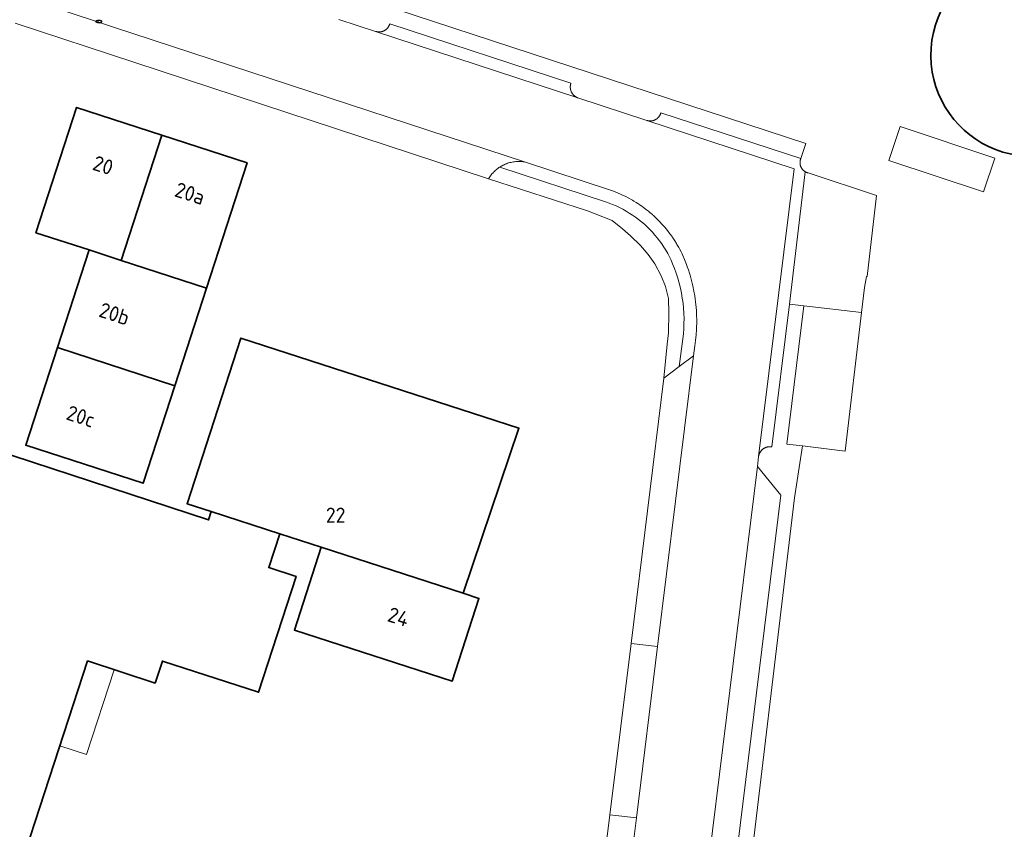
# Model space of a CAD drawing. Header units: metres. Extents: x 149984 to 156489, y 469398 to 478068.
# Tile 795 of 854: x 154919 to 155007, y 473741 to 473813. Entities that reach past the tile are written whole.
import ezdxf
from ezdxf.enums import TextEntityAlignment as Align

# ---------------------------------------------------------------- set-up
doc = ezdxf.new("R2010")
doc.units = ezdxf.units.M
doc.header["$LTSCALE"] = 0.75
for name, color, linetype, lineweight in [('B-WE-GR-BEPLANTING_CULTUUR_HEESTERS-GV', 252, 'Continuous', 18), ('B-WE-IE-MEUBILAIR-S', 252, 'Continuous', 25), ('B-WE-OG-BEBOUWING-GV', 6, 'Continuous', 35), ('B-WE-OG-BEBOUWING-T18', 1, 'Continuous', 18), ('B-WE-OG-BEBOUWING_LUIFEL-GV', 6, 'Continuous', 18), ('B-WE-OG-BEBOUWING_OVERBOUWING-GV', 6, 'Continuous', 18), ('B-WE-OG-TERREIN_ERF-GV', 252, 'Continuous', 18), ('B-WE-VH-OPENVERHARDING_BETONSTRAATSTEEN-GV', 252, 'Continuous', 18)]:
    doc.layers.add(name, color=color, linetype=linetype, lineweight=lineweight)
doc.styles.add('NLCS-ISO', font='NLCS-ISO.ttf')
doc.styles.add('NLCS-ISO-M750-T18', font='NLCS-ISO.ttf', dxfattribs={"height": 1.35})

# ---------------------------------------------------------------- blocks, each defined once
blk = doc.blocks.new('SIE-MEUBILAIR_PUT_KOLK-SO')
blk.add_ellipse((0, 0), major_axis=(1.25, 0), ratio=0.54)
at = {"style": 'NLCS-ISO'}
blk.add_text('klk', height=0.75, dxfattribs=at).set_placement((0.03, 0), align=Align.MIDDLE_CENTER)

msp = doc.modelspace()

# ---------------------------------------------------------------- linework, layer by layer
at = {"layer": 'B-WE-GR-BEPLANTING_CULTUUR_HEESTERS-GV', "flags": 128}
msp.add_lwpolyline([(154969.583, 473796.281), (154971.796, 473795.406), (154972.698, 473794.656), (154973.435, 473794.047), (154974.325, 473793.158), (154975.013, 473792.371), (154975.599, 473791.533), (154976.184, 473790.441), (154976.566, 473789.501), (154976.822, 473788.409), (154976.874, 473787.138), (154976.826, 473785.334), (154976.707, 473784.325), (154976.426, 473781.286), (154977.803, 473782.336), (154978.123, 473784.804), (154978.173, 473785.26), (154978.206, 473785.717), (154978.224, 473786.174), (154978.226, 473786.633), (154978.212, 473787.091), (154978.182, 473787.548), (154978.136, 473788.004), (154978.074, 473788.458), (154977.996, 473788.91), (154977.903, 473789.358), (154977.794, 473789.803), (154977.67, 473790.244), (154977.53, 473790.681), (154977.376, 473791.112), (154977.206, 473791.538), (154977.069, 473791.846), (154976.922, 473792.15), (154976.765, 473792.448), (154976.597, 473792.741), (154976.42, 473793.028), (154976.233, 473793.308), (154976.037, 473793.582), (154975.831, 473793.85), (154975.616, 473794.11), (154975.393, 473794.362), (154975.161, 473794.607), (154974.921, 473794.844), (154974.673, 473795.073), (154974.417, 473795.293), (154974.154, 473795.504), (154973.884, 473795.706), (154973.607, 473795.898), (154973.324, 473796.082), (154973.035, 473796.255), (154972.74, 473796.418), (154972.439, 473796.572), (154972.134, 473796.715), (154971.824, 473796.847), (154971.509, 473796.969), (154971.191, 473797.08), (154961.718, 473800.206), (154961.631, 473800.148), (154961.546, 473800.087), (154961.462, 473800.023), (154961.381, 473799.956), (154961.303, 473799.887), (154961.226, 473799.815), (154961.152, 473799.741), (154961.081, 473799.664), (154961.012, 473799.585), (154960.946, 473799.503), (154960.882, 473799.42), (154960.822, 473799.334), (154960.764, 473799.246), (154960.709, 473799.157)], close=True, dxfattribs=at)
at = {"layer": 'B-WE-OG-BEBOUWING-GV'}
for points in [[(155017.67, 473806.39, 1.358648), (155000.478, 473808.718)], [(155000.478, 473808.718, 0.671311), (155016.898, 473805.053)]]:
    msp.add_lwpolyline(points, format="xyb", dxfattribs=at)
at = {"layer": 'B-WE-OG-BEBOUWING-GV', "flags": 128}
for points in [[(154924.894, 473792.769), (154927.773, 473791.834), (154931.421, 473803.071), (154923.775, 473805.548), (154920.137, 473794.308)], [(154927.773, 473791.834), (154935.418, 473789.353), (154939.066, 473800.593), (154931.421, 473803.071)], [(154935.418, 473789.353), (154927.773, 473791.834), (154924.894, 473792.769), (154922.061, 473784.016), (154932.578, 473780.602)], [(154945.712, 473766.12), (154958.422, 473762.002), (154963.42, 473776.8), (154938.504, 473784.875), (154933.688, 473770.016), (154935.853, 473769.314), (154941.989, 473767.326)], [(154922.061, 473784.016), (154919.227, 473775.263), (154929.74, 473771.86), (154932.578, 473780.602)], [(154916.247, 473774.913), (154911.454, 473760.277), (154912.415, 473759.962), (154902.533, 473729.786), (154914.89, 473725.75), (154924.772, 473755.926), (154930.82, 473753.945), (154931.465, 473755.916), (154940.095, 473753.12), (154943.46, 473763.506), (154941.008, 473764.3), (154941.989, 473767.326), (154935.853, 473769.314), (154935.61, 473768.572)], [(154958.422, 473762.002), (154945.712, 473766.12), (154943.308, 473758.701), (154957.444, 473754.121), (154959.848, 473761.54)]]:
    msp.add_lwpolyline(points, close=True, dxfattribs=at)
at = {"layer": 'B-WE-OG-BEBOUWING_LUIFEL-GV', "flags": 128}
msp.add_lwpolyline([(154922.284, 473748.329), (154924.662, 473747.55), (154927.151, 473755.147), (154924.772, 473755.926)], close=True, dxfattribs=at)
at = {"layer": 'B-WE-OG-BEBOUWING_OVERBOUWING-GV', "flags": 128}
msp.add_lwpolyline([(154997.597, 473803.84), (154996.582, 473800.801), (155005.063, 473797.97), (155006.078, 473801.01)], close=True, dxfattribs=at)
at = {"layer": 'B-WE-OG-TERREIN_ERF-GV'}
for points in [[(155000.478, 473808.718, -1.358648), (155017.67, 473806.39)], [(155016.898, 473805.053, -0.671311), (155000.478, 473808.718)]]:
    msp.add_lwpolyline(points, format="xyb", dxfattribs=at)
at = {"layer": 'B-WE-OG-TERREIN_ERF-GV', "flags": 128}
for points in [[(154947.004, 473816.144), (154989.139, 473802.308), (154988.703, 473800.975), (154988.69, 473800.945), (154988.679, 473800.914), (154988.668, 473800.883), (154988.658, 473800.851), (154988.65, 473800.82), (154988.643, 473800.788), (154988.636, 473800.755), (154988.631, 473800.723), (154988.627, 473800.69), (154988.625, 473800.658), (154988.623, 473800.625), (154988.623, 473800.592), (154988.623, 473800.559), (154988.625, 473800.526), (154988.628, 473800.494), (154988.632, 473800.461), (154988.637, 473800.429), (154988.644, 473800.396), (154988.651, 473800.364), (154988.66, 473800.333), (154988.67, 473800.301), (154988.68, 473800.27), (154988.692, 473800.24), (154988.705, 473800.209), (154988.719, 473800.18), (154988.734, 473800.15), (154988.75, 473800.122), (154988.767, 473800.094), (154988.785, 473800.066), (154988.804, 473800.039), (154988.824, 473800.013), (154988.845, 473799.988), (154988.867, 473799.963), (154988.889, 473799.939), (154988.912, 473799.916), (154988.937, 473799.894), (154988.962, 473799.872), (154988.987, 473799.852), (154989.013, 473799.832), (154989.04, 473799.813), (154989.068, 473799.796), (154989.096, 473799.779), (154989.123, 473799.764), (154989.15, 473799.751), (154989.177, 473799.738), (154989.205, 473799.726), (154989.233, 473799.715), (154989.261, 473799.705), (154989.29, 473799.696), (154989.319, 473799.687), (154989.348, 473799.68), (154995.489, 473797.662), (154994.642, 473790.402), (154994.581, 473790.402), (154994.415, 473789.392), (154994.148, 473787.164), (154992.657, 473774.727), (154988.852, 473775.211), (154988.143, 473770.554), (154983.436, 473731.296)], [(154970.972, 473737.282), (154971.566, 473742.12), (154973.482, 473757.491), (154976.426, 473781.286), (154976.707, 473784.325), (154976.826, 473785.334), (154976.874, 473787.138), (154976.822, 473788.409), (154976.566, 473789.501), (154976.184, 473790.441), (154975.599, 473791.533), (154975.013, 473792.371), (154974.325, 473793.158), (154973.435, 473794.047), (154972.698, 473794.656), (154971.796, 473795.406), (154969.583, 473796.281), (154960.709, 473799.157), (154928.992, 473809.57), (154918.264, 473813.098)]]:
    msp.add_lwpolyline(points, dxfattribs=at)
for points in [[(154924.894, 473792.769), (154920.137, 473794.308), (154923.775, 473805.548), (154931.421, 473803.071), (154939.066, 473800.593), (154935.418, 473789.353), (154932.578, 473780.602), (154929.74, 473771.86), (154919.227, 473775.263), (154922.061, 473784.016)], [(154959.848, 473761.54), (154957.444, 473754.121), (154943.308, 473758.701), (154945.712, 473766.12), (154941.989, 473767.326), (154941.008, 473764.3), (154943.46, 473763.506), (154940.095, 473753.12), (154931.465, 473755.916), (154930.82, 473753.945), (154924.772, 473755.926), (154914.89, 473725.75), (154902.533, 473729.786), (154912.415, 473759.962), (154911.454, 473760.277), (154916.247, 473774.913), (154935.61, 473768.572), (154935.853, 473769.314), (154933.688, 473770.016), (154938.504, 473784.875), (154963.42, 473776.8), (154958.422, 473762.002)]]:
    msp.add_lwpolyline(points, close=True, dxfattribs=at)
at = {"layer": 'B-WE-VH-OPENVERHARDING_BETONSTRAATSTEEN-GV', "flags": 128}
for points in [[(154947.286, 473813.444), (154950.583, 473812.362), (154950.616, 473812.352), (154950.649, 473812.343), (154950.683, 473812.335), (154950.717, 473812.328), (154950.751, 473812.323), (154950.785, 473812.318), (154950.819, 473812.315), (154950.888, 473812.313), (154950.922, 473812.313), (154950.957, 473812.315), (154950.991, 473812.317), (154951.025, 473812.321), (154951.06, 473812.327), (154951.093, 473812.333), (154951.097, 473812.334), (154951.127, 473812.34), (154951.16, 473812.349), (154951.193, 473812.359), (154951.226, 473812.37), (154951.258, 473812.382), (154951.29, 473812.395), (154951.322, 473812.41), (154951.352, 473812.425), (154951.383, 473812.442), (154951.412, 473812.459), (154951.441, 473812.478), (154951.47, 473812.497), (154951.498, 473812.518), (154951.525, 473812.539), (154951.551, 473812.561), (154951.576, 473812.585), (154951.601, 473812.609), (154951.625, 473812.634), (154951.648, 473812.66), (154951.669, 473812.686), (154951.691, 473812.713), (154951.711, 473812.741), (154951.73, 473812.77), (154951.748, 473812.799), (154951.765, 473812.829), (154951.781, 473812.86), (154951.796, 473812.891), (154951.81, 473812.923), (154951.822, 473812.955), (154951.834, 473812.987), (154951.845, 473813.02), (154951.854, 473813.053), (154968.09, 473807.729), (154968.079, 473807.695), (154968.068, 473807.66), (154968.06, 473807.625), (154968.052, 473807.59), (154968.045, 473807.554), (154968.04, 473807.518), (154968.036, 473807.482), (154968.033, 473807.446), (154968.032, 473807.41), (154968.031, 473807.374), (154968.032, 473807.338), (154968.035, 473807.301), (154968.038, 473807.265), (154968.043, 473807.23), (154968.049, 473807.194), (154968.056, 473807.158), (154968.064, 473807.123), (154968.074, 473807.088), (154968.085, 473807.054), (154968.097, 473807.02), (154968.11, 473806.986), (154968.125, 473806.953), (154968.14, 473806.92), (154968.157, 473806.888), (154968.175, 473806.857), (154968.193, 473806.826), (154968.213, 473806.795), (154968.234, 473806.766), (154968.256, 473806.737), (154968.279, 473806.709), (154968.303, 473806.682), (154968.328, 473806.656), (154968.354, 473806.63), (154968.38, 473806.606), (154968.408, 473806.582), (154968.436, 473806.559), (154968.465, 473806.538), (154968.495, 473806.517), (154968.525, 473806.497), (154968.556, 473806.479), (154968.588, 473806.461), (154968.62, 473806.445), (154968.653, 473806.43), (154968.686, 473806.416), (154968.72, 473806.403), (154974.893, 473804.386), (154974.925, 473804.376), (154974.945, 473804.37), (154974.957, 473804.367), (154974.99, 473804.358), (154974.999, 473804.356), (154975.022, 473804.352), (154975.047, 473804.347), (154975.055, 473804.346), (154975.088, 473804.341), (154975.122, 473804.338), (154975.125, 473804.337), (154975.155, 473804.335), (154975.187, 473804.334), (154975.189, 473804.334), (154975.222, 473804.334), (154975.255, 473804.335), (154975.289, 473804.337), (154975.322, 473804.341), (154975.355, 473804.345), (154975.388, 473804.351), (154975.421, 473804.358), (154975.454, 473804.366), (154975.486, 473804.375), (154975.518, 473804.385), (154975.529, 473804.389), (154975.549, 473804.397), (154975.58, 473804.409), (154975.594, 473804.415), (154975.611, 473804.422), (154975.641, 473804.437), (154975.671, 473804.452), (154975.7, 473804.469), (154975.725, 473804.485), (154975.728, 473804.487), (154975.756, 473804.505), (154975.764, 473804.511), (154975.784, 473804.525), (154975.804, 473804.54), (154975.81, 473804.545), (154975.836, 473804.566), (154975.861, 473804.588), (154975.885, 473804.611), (154975.909, 473804.635), (154975.931, 473804.66), (154975.953, 473804.685), (154975.974, 473804.712), (154975.994, 473804.738), (154976.013, 473804.766), (154976.031, 473804.794), (154976.048, 473804.823), (154976.055, 473804.836), (154976.064, 473804.852), (154976.072, 473804.867), (154976.079, 473804.882), (154976.093, 473804.913), (154976.106, 473804.944), (154976.114, 473804.964), (154976.118, 473804.975), (154976.129, 473805.007), (154976.138, 473805.039), (154976.147, 473805.071), (154988.703, 473800.975), (154989.139, 473802.308), (154947.004, 473816.144)], [(154918.264, 473813.098), (154928.992, 473809.57), (154960.709, 473799.157), (154960.764, 473799.246), (154960.822, 473799.334), (154960.882, 473799.42), (154960.946, 473799.503), (154961.012, 473799.585), (154961.081, 473799.664), (154961.152, 473799.741), (154961.226, 473799.815), (154961.303, 473799.887), (154961.381, 473799.956), (154961.462, 473800.023), (154961.546, 473800.087), (154961.631, 473800.148), (154961.718, 473800.206), (154961.811, 473800.263), (154961.906, 473800.317), (154961.977, 473800.355), (154962.002, 473800.368), (154962.1, 473800.415), (154962.2, 473800.459), (154962.301, 473800.5), (154962.404, 473800.537), (154962.507, 473800.57), (154962.612, 473800.599), (154962.718, 473800.625), (154962.824, 473800.648), (154962.932, 473800.666), (154963.04, 473800.681), (154963.148, 473800.692), (154963.257, 473800.7), (154963.366, 473800.703), (154963.474, 473800.703), (154963.583, 473800.699), (154963.692, 473800.691), (154963.8, 473800.679), (154963.908, 473800.664), (154964.015, 473800.645), (154927.082, 473812.755), (154921.778, 473814.497)], [(154921.778, 473814.497), (154927.082, 473812.755), (154964.015, 473800.645), (154971.548, 473798.159), (154971.905, 473798.033), (154972.257, 473797.895), (154972.604, 473797.744), (154972.707, 473797.696), (154972.946, 473797.583), (154973.282, 473797.409), (154973.612, 473797.225), (154973.733, 473797.152), (154973.936, 473797.029), (154974.097, 473796.924), (154974.253, 473796.822), (154974.489, 473796.656), (154974.562, 473796.605), (154974.604, 473796.573), (154974.864, 473796.377), (154975.033, 473796.241), (154975.158, 473796.139), (154975.393, 473795.936), (154975.444, 473795.891), (154975.483, 473795.855), (154975.722, 473795.634), (154975.908, 473795.449), (154975.99, 473795.367), (154976.061, 473795.292), (154976.249, 473795.091), (154976.466, 473794.844), (154976.477, 473794.832), (154976.498, 473794.807), (154976.738, 473794.514), (154976.956, 473794.229), (154976.968, 473794.214), (154977.009, 473794.157), (154977.187, 473793.905), (154977.214, 473793.864), (154977.396, 473793.59), (154977.542, 473793.351), (154977.594, 473793.267), (154977.749, 473792.994), (154977.78, 473792.938), (154977.809, 473792.883), (154977.956, 473792.603), (154978.015, 473792.48), (154978.12, 473792.262), (154978.272, 473791.916), (154978.452, 473791.457), (154978.509, 473791.297), (154978.519, 473791.267), (154978.616, 473790.992), (154978.707, 473790.704), (154978.765, 473790.522), (154978.803, 473790.383), (154978.897, 473790.047), (154978.96, 473789.785), (154979.013, 473789.568), (154979.113, 473789.085), (154979.185, 473788.661), (154979.196, 473788.599), (154979.218, 473788.436), (154979.222, 473788.409), (154979.262, 473788.111), (154979.312, 473787.62), (154979.331, 473787.346), (154979.345, 473787.128), (154979.355, 473786.828), (154979.356, 473786.796), (154979.362, 473786.635), (154979.361, 473786.142), (154979.355, 473785.954), (154979.344, 473785.65), (154979.31, 473785.158), (154979.259, 473784.667), (154979.192, 473784.179), (154979.066, 473783.288), (154975.861, 473757.235), (154973.965, 473741.853), (154973.061, 473734.69)], [(154970.964, 473660.609), (154972.38, 473672.21), (154972.498, 473673.181), (154972.603, 473674.048), (154975.615, 473698.876), (154975.696, 473699.388), (154976.12, 473702.856), (154976.194, 473703.425), (154977.825, 473716.705), (154977.839, 473716.821), (154977.859, 473716.984), (154979.797, 473732.769), (154979.856, 473733.214), (154984.813, 473773.36), (154984.911, 473774.267), (154988.085, 473800.046), (154974.893, 473804.386), (154968.72, 473806.403), (154950.583, 473812.362), (154947.286, 473813.444)], [(154983.436, 473731.296), (154988.143, 473770.554), (154988.852, 473775.211), (154987.431, 473775.364), (154988.979, 473787.762), (154987.672, 473787.915), (154986.083, 473775.118), (154986.048, 473775.123), (154986.046, 473775.123), (154986.014, 473775.127), (154985.979, 473775.13), (154985.944, 473775.132), (154985.908, 473775.132), (154985.873, 473775.131), (154985.838, 473775.129), (154985.804, 473775.126), (154985.769, 473775.122), (154985.734, 473775.116), (154985.7, 473775.109), (154985.666, 473775.101), (154985.632, 473775.092), (154985.598, 473775.081), (154985.565, 473775.07), (154985.532, 473775.057), (154985.5, 473775.044), (154985.468, 473775.029), (154985.437, 473775.013), (154985.407, 473774.996), (154985.377, 473774.978), (154985.347, 473774.959), (154985.318, 473774.938), (154985.29, 473774.917), (154985.263, 473774.895), (154985.237, 473774.872), (154985.211, 473774.848), (154985.186, 473774.824), (154985.162, 473774.798), (154985.139, 473774.772), (154985.117, 473774.745), (154985.096, 473774.717), (154985.076, 473774.688), (154985.056, 473774.659), (154985.038, 473774.629), (154985.021, 473774.598), (154985.005, 473774.567), (154984.99, 473774.535), (154984.976, 473774.503), (154984.963, 473774.47), (154984.956, 473774.451), (154984.952, 473774.437), (154984.941, 473774.404), (154984.932, 473774.37), (154984.924, 473774.336), (154984.917, 473774.302), (154984.911, 473774.267), (154984.813, 473773.36), (154986.903, 473770.785), (154982.549, 473735.337)]]:
    msp.add_lwpolyline(points, dxfattribs=at)
for points in [[(154968.097, 473807.02), (154968.085, 473807.054), (154968.074, 473807.088), (154968.064, 473807.123), (154968.056, 473807.158), (154968.049, 473807.194), (154968.043, 473807.23), (154968.038, 473807.265), (154968.035, 473807.301), (154968.032, 473807.338), (154968.031, 473807.374), (154968.032, 473807.41), (154968.033, 473807.446), (154968.036, 473807.482), (154968.04, 473807.518), (154968.045, 473807.554), (154968.052, 473807.59), (154968.06, 473807.625), (154968.068, 473807.66), (154968.079, 473807.695), (154968.09, 473807.729), (154951.854, 473813.053), (154951.845, 473813.02), (154951.834, 473812.987), (154951.822, 473812.955), (154951.81, 473812.923), (154951.796, 473812.891), (154951.781, 473812.86), (154951.765, 473812.829), (154951.748, 473812.799), (154951.73, 473812.77), (154951.711, 473812.741), (154951.691, 473812.713), (154951.669, 473812.686), (154951.648, 473812.66), (154951.625, 473812.634), (154951.601, 473812.609), (154951.576, 473812.585), (154951.551, 473812.561), (154951.525, 473812.539), (154951.498, 473812.518), (154951.47, 473812.497), (154951.441, 473812.478), (154951.412, 473812.459), (154951.383, 473812.442), (154951.352, 473812.425), (154951.322, 473812.41), (154951.29, 473812.395), (154951.258, 473812.382), (154951.226, 473812.37), (154951.193, 473812.359), (154951.16, 473812.349), (154951.127, 473812.34), (154951.097, 473812.334), (154951.093, 473812.333), (154951.06, 473812.327), (154951.025, 473812.321), (154950.991, 473812.317), (154950.957, 473812.315), (154950.922, 473812.313), (154950.888, 473812.313), (154950.819, 473812.315), (154950.785, 473812.318), (154950.751, 473812.323), (154950.717, 473812.328), (154950.683, 473812.335), (154950.649, 473812.343), (154950.616, 473812.352), (154950.583, 473812.362), (154968.72, 473806.403), (154968.686, 473806.416), (154968.653, 473806.43), (154968.62, 473806.445), (154968.588, 473806.461), (154968.556, 473806.479), (154968.525, 473806.497), (154968.495, 473806.517), (154968.465, 473806.538), (154968.436, 473806.559), (154968.408, 473806.582), (154968.38, 473806.606), (154968.354, 473806.63), (154968.328, 473806.656), (154968.303, 473806.682), (154968.279, 473806.709), (154968.256, 473806.737), (154968.234, 473806.766), (154968.213, 473806.795), (154968.193, 473806.826), (154968.175, 473806.857), (154968.157, 473806.888), (154968.14, 473806.92), (154968.125, 473806.953), (154968.11, 473806.986)], [(154985.769, 473775.122), (154985.804, 473775.126), (154985.838, 473775.129), (154985.873, 473775.131), (154985.908, 473775.132), (154985.944, 473775.132), (154985.979, 473775.13), (154986.014, 473775.127), (154986.046, 473775.123), (154986.048, 473775.123), (154986.083, 473775.118), (154987.672, 473787.915), (154989.096, 473799.779), (154989.068, 473799.796), (154989.04, 473799.813), (154989.013, 473799.832), (154988.987, 473799.852), (154988.962, 473799.872), (154988.937, 473799.894), (154988.912, 473799.916), (154988.889, 473799.939), (154988.867, 473799.963), (154988.845, 473799.988), (154988.824, 473800.013), (154988.804, 473800.039), (154988.785, 473800.066), (154988.767, 473800.094), (154988.75, 473800.122), (154988.734, 473800.15), (154988.719, 473800.18), (154988.705, 473800.209), (154988.692, 473800.24), (154988.68, 473800.27), (154988.67, 473800.301), (154988.66, 473800.333), (154988.651, 473800.364), (154988.644, 473800.396), (154988.637, 473800.429), (154988.632, 473800.461), (154988.628, 473800.494), (154988.625, 473800.526), (154988.623, 473800.559), (154988.623, 473800.592), (154988.623, 473800.625), (154988.625, 473800.658), (154988.627, 473800.69), (154988.631, 473800.723), (154988.636, 473800.755), (154988.643, 473800.788), (154988.65, 473800.82), (154988.658, 473800.851), (154988.668, 473800.883), (154988.679, 473800.914), (154988.69, 473800.945), (154988.703, 473800.975), (154976.147, 473805.071), (154976.138, 473805.039), (154976.129, 473805.007), (154976.118, 473804.975), (154976.114, 473804.964), (154976.106, 473804.944), (154976.093, 473804.913), (154976.079, 473804.882), (154976.072, 473804.867), (154976.064, 473804.852), (154976.055, 473804.836), (154976.048, 473804.823), (154976.031, 473804.794), (154976.013, 473804.766), (154975.994, 473804.738), (154975.974, 473804.712), (154975.953, 473804.685), (154975.931, 473804.66), (154975.909, 473804.635), (154975.885, 473804.611), (154975.861, 473804.588), (154975.836, 473804.566), (154975.81, 473804.545), (154975.804, 473804.54), (154975.784, 473804.525), (154975.764, 473804.511), (154975.756, 473804.505), (154975.728, 473804.487), (154975.725, 473804.485), (154975.7, 473804.469), (154975.671, 473804.452), (154975.641, 473804.437), (154975.611, 473804.422), (154975.594, 473804.415), (154975.58, 473804.409), (154975.549, 473804.397), (154975.529, 473804.389), (154975.518, 473804.385), (154975.486, 473804.375), (154975.454, 473804.366), (154975.421, 473804.358), (154975.388, 473804.351), (154975.355, 473804.345), (154975.322, 473804.341), (154975.289, 473804.337), (154975.255, 473804.335), (154975.222, 473804.334), (154975.189, 473804.334), (154975.187, 473804.334), (154975.155, 473804.335), (154975.125, 473804.337), (154975.122, 473804.338), (154975.088, 473804.341), (154975.055, 473804.346), (154975.047, 473804.347), (154975.022, 473804.352), (154974.999, 473804.356), (154974.99, 473804.358), (154974.957, 473804.367), (154974.945, 473804.37), (154974.925, 473804.376), (154974.893, 473804.386), (154988.085, 473800.046), (154984.911, 473774.267), (154984.917, 473774.302), (154984.924, 473774.336), (154984.932, 473774.37), (154984.941, 473774.404), (154984.952, 473774.437), (154984.956, 473774.451), (154984.963, 473774.47), (154984.976, 473774.503), (154984.99, 473774.535), (154985.005, 473774.567), (154985.021, 473774.598), (154985.038, 473774.629), (154985.056, 473774.659), (154985.076, 473774.688), (154985.096, 473774.717), (154985.117, 473774.745), (154985.139, 473774.772), (154985.162, 473774.798), (154985.186, 473774.824), (154985.211, 473774.848), (154985.237, 473774.872), (154985.263, 473774.895), (154985.29, 473774.917), (154985.318, 473774.938), (154985.347, 473774.959), (154985.377, 473774.978), (154985.407, 473774.996), (154985.437, 473775.013), (154985.468, 473775.029), (154985.5, 473775.044), (154985.532, 473775.057), (154985.565, 473775.07), (154985.598, 473775.081), (154985.632, 473775.092), (154985.666, 473775.101), (154985.7, 473775.109), (154985.734, 473775.116)], [(154977.78, 473792.938), (154977.749, 473792.994), (154977.594, 473793.267), (154977.542, 473793.351), (154977.396, 473793.59), (154977.214, 473793.864), (154977.187, 473793.905), (154977.009, 473794.157), (154976.968, 473794.214), (154976.956, 473794.229), (154976.738, 473794.514), (154976.498, 473794.807), (154976.477, 473794.832), (154976.466, 473794.844), (154976.249, 473795.091), (154976.061, 473795.292), (154975.99, 473795.367), (154975.908, 473795.449), (154975.722, 473795.634), (154975.483, 473795.855), (154975.444, 473795.891), (154975.393, 473795.936), (154975.158, 473796.139), (154975.033, 473796.241), (154974.864, 473796.377), (154974.604, 473796.573), (154974.562, 473796.605), (154974.489, 473796.656), (154974.253, 473796.822), (154974.097, 473796.924), (154973.936, 473797.029), (154973.733, 473797.152), (154973.612, 473797.225), (154973.282, 473797.409), (154972.946, 473797.583), (154972.707, 473797.696), (154972.604, 473797.744), (154972.257, 473797.895), (154971.905, 473798.033), (154971.548, 473798.159), (154964.015, 473800.645), (154963.908, 473800.664), (154963.8, 473800.679), (154963.692, 473800.691), (154963.583, 473800.699), (154963.474, 473800.703), (154963.366, 473800.703), (154963.257, 473800.7), (154963.148, 473800.692), (154963.04, 473800.681), (154962.932, 473800.666), (154962.824, 473800.648), (154962.718, 473800.625), (154962.612, 473800.599), (154962.507, 473800.57), (154962.404, 473800.537), (154962.301, 473800.5), (154962.2, 473800.459), (154962.1, 473800.415), (154962.002, 473800.368), (154961.977, 473800.355), (154961.906, 473800.317), (154961.811, 473800.263), (154961.718, 473800.206), (154971.191, 473797.08), (154971.509, 473796.969), (154971.824, 473796.847), (154972.134, 473796.715), (154972.439, 473796.572), (154972.74, 473796.418), (154973.035, 473796.255), (154973.324, 473796.082), (154973.607, 473795.898), (154973.884, 473795.706), (154974.154, 473795.504), (154974.417, 473795.293), (154974.673, 473795.073), (154974.921, 473794.844), (154975.161, 473794.607), (154975.393, 473794.362), (154975.616, 473794.11), (154975.831, 473793.85), (154976.037, 473793.582), (154976.233, 473793.308), (154976.42, 473793.028), (154976.597, 473792.741), (154976.765, 473792.448), (154976.922, 473792.15), (154977.069, 473791.846), (154977.206, 473791.538), (154977.376, 473791.112), (154977.53, 473790.681), (154977.67, 473790.244), (154977.794, 473789.803), (154977.903, 473789.358), (154977.996, 473788.91), (154978.074, 473788.458), (154978.136, 473788.004), (154978.182, 473787.548), (154978.212, 473787.091), (154978.226, 473786.633), (154978.224, 473786.174), (154978.206, 473785.717), (154978.173, 473785.26), (154978.123, 473784.804), (154977.803, 473782.336), (154979.066, 473783.288), (154979.192, 473784.179), (154979.259, 473784.667), (154979.31, 473785.158), (154979.344, 473785.65), (154979.355, 473785.954), (154979.361, 473786.142), (154979.362, 473786.635), (154979.356, 473786.796), (154979.355, 473786.828), (154979.345, 473787.128), (154979.331, 473787.346), (154979.312, 473787.62), (154979.262, 473788.111), (154979.222, 473788.409), (154979.218, 473788.436), (154979.196, 473788.599), (154979.185, 473788.661), (154979.113, 473789.085), (154979.013, 473789.568), (154978.96, 473789.785), (154978.897, 473790.047), (154978.803, 473790.383), (154978.765, 473790.522), (154978.707, 473790.704), (154978.616, 473790.992), (154978.519, 473791.267), (154978.509, 473791.297), (154978.452, 473791.457), (154978.272, 473791.916), (154978.12, 473792.262), (154978.015, 473792.48), (154977.956, 473792.603), (154977.809, 473792.883)], [(154989.096, 473799.779), (154987.672, 473787.915), (154988.979, 473787.762), (154994.148, 473787.164), (154994.415, 473789.392), (154994.581, 473790.402), (154994.642, 473790.402), (154995.489, 473797.662), (154989.348, 473799.68), (154989.319, 473799.687), (154989.29, 473799.696), (154989.261, 473799.705), (154989.233, 473799.715), (154989.205, 473799.726), (154989.177, 473799.738), (154989.15, 473799.751), (154989.123, 473799.764)], [(154988.979, 473787.762), (154987.431, 473775.364), (154988.852, 473775.211), (154992.657, 473774.727), (154994.148, 473787.164)], [(154975.861, 473757.235), (154979.066, 473783.288), (154977.803, 473782.336), (154976.426, 473781.286), (154973.482, 473757.491)], [(154986.903, 473770.785), (154984.813, 473773.36), (154979.856, 473733.214), (154982.549, 473735.337)], [(154971.566, 473742.12), (154973.965, 473741.853), (154975.861, 473757.235), (154973.482, 473757.491)], [(154973.061, 473734.69), (154973.965, 473741.853), (154971.566, 473742.12), (154970.972, 473737.282)]]:
    msp.add_lwpolyline(points, close=True, dxfattribs=at)

# ---------------------------------------------------------------- block references
at = {"layer": 'B-WE-IE-MEUBILAIR-S', "xscale": 0.2, "yscale": 0.2, "zscale": 0.2}
msp.add_blockref('SIE-MEUBILAIR_PUT_KOLK-SO', (154925.777, 473813.247), dxfattribs=at)

# ---------------------------------------------------------------- texts
at = {"layer": 'B-WE-OG-BEBOUWING-T18', "style": 'NLCS-ISO-M750-T18'}
for s, rotation, p in [('20', 342, (154926.155, 473800.363)), ('20a', 342, (154933.942, 473797.837)), ('20b', 341.8, (154927.173, 473787.047)), ('20c', 341.8, (154924.157, 473777.855)), ('24', 342.1, (154952.632, 473759.885))]:
    msp.add_text(s, height=1.35, rotation=rotation, dxfattribs=at).set_placement(p, align=Align.MIDDLE)
msp.add_text('22', height=1.35, dxfattribs=at).set_placement((154947, 473769), align=Align.MIDDLE)

doc.saveas('drawing.dxf')
